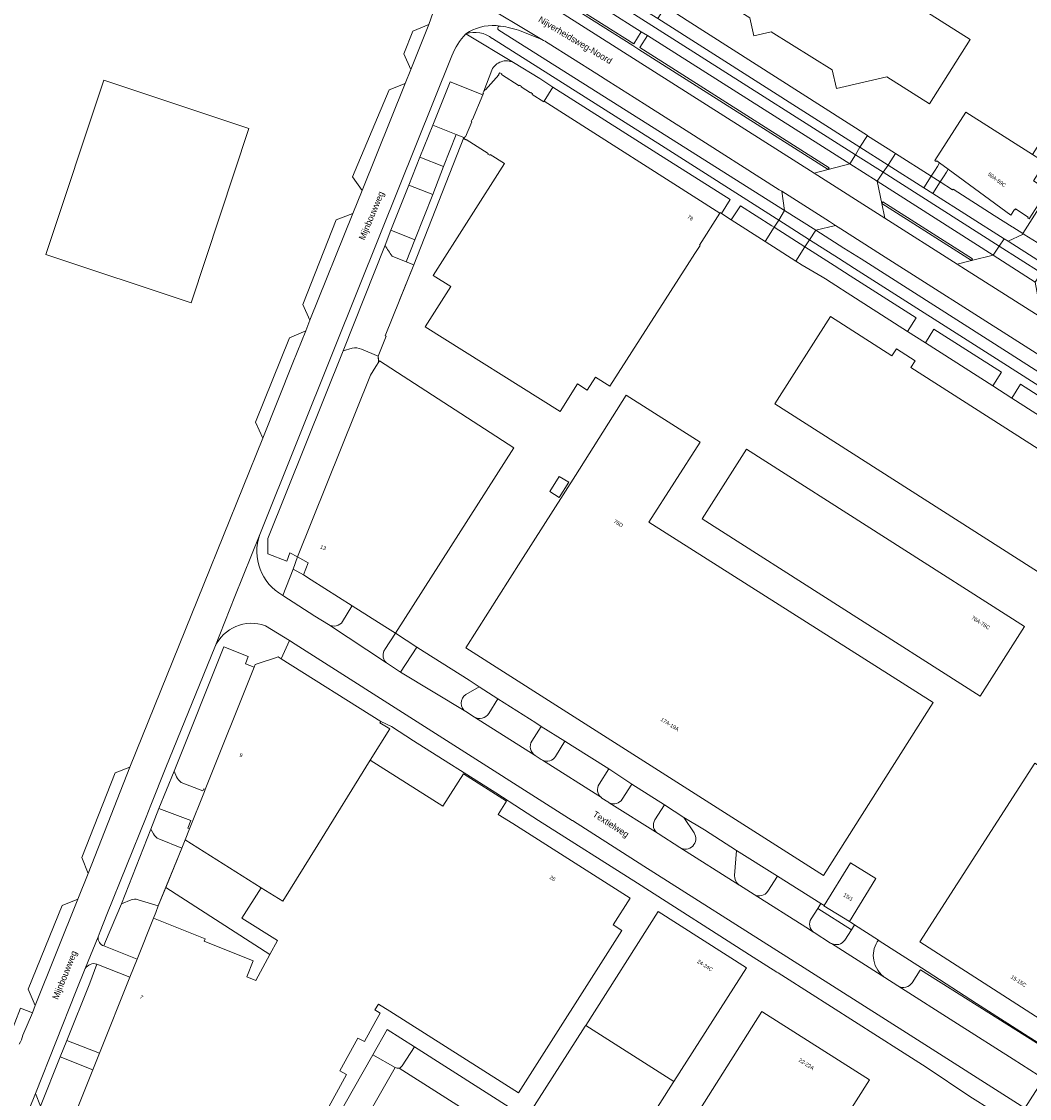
# Model space of a CAD drawing. Header units: metres. Extents: x 151448 to 154749, y 463108 to 465296.
# Tile 339 of 449: x 153542 to 153739, y 464088 to 464299. Entities that reach past the tile are written whole.
import ezdxf
from ezdxf.enums import TextEntityAlignment as Align

# ---------------------------------------------------------------- set-up
doc = ezdxf.new("R2010")
doc.units = ezdxf.units.M
for name, color, linetype, lineweight in [('B-PV-GR-BEPLANTING_CULTUUR_BODEMBEDEKKER-GV', 253, 'Continuous', 9), ('B-PV-IE-TERREINAFSCHEIDING_KUNSTMATIG_HEKWERK-G', 253, 'Continuous', 9), ('B-PV-IE-TERREINAFSCHEIDING_KUNSTMATIG_MUUR-G', 253, 'Continuous', 9), ('B-PV-OG-BEBOUWING-GV', 1, 'Continuous', 9), ('B-PV-OG-BEBOUWING-T18', 2, 'Continuous', 9), ('B-PV-OG-TERREIN_BEGROEID-GV', 253, 'Continuous', 9), ('B-PV-OG-TERREIN_ERF-GV', 253, 'Continuous', 9), ('B-PV-OG-TOPOGRAFIE-T18', 2, 'Continuous', 9), ('B-PV-VH-GESLOTENVERHARDING_ASFALT-GV', 253, 'Continuous', 9), ('B-PV-VH-HALFVERHARDING_GRIND-GV', 253, 'Continuous', 9), ('B-PV-VH-ONVERHARD_BOOMSCHORS-GV', 253, 'Continuous', 9), ('B-PV-VH-OPENVERHARDING_BETONSTRAATSTEEN-GV', 253, 'Continuous', 9), ('B-PV-VH-OPENVERHARDING_STRAATBAKSTEEN-GV', 253, 'Continuous', 9), ('B-PV-VH-OPENVERHARDING_TEGEL-GV', 253, 'Continuous', 9)]:
    doc.layers.add(name, color=color, linetype=linetype, lineweight=lineweight)
doc.styles.add('Drong', font='txt', dxfattribs={"height": 1.8})

msp = doc.modelspace()

# ---------------------------------------------------------------- linework, layer by layer
at = {"layer": 'B-PV-GR-BEPLANTING_CULTUUR_BODEMBEDEKKER-GV', "flags": 128}
for points in [[(153705.987, 464274.505), (153707.469, 464276.759), (153672.148, 464299.31), (153667.885, 464302.032), (153666.426, 464299.68)], [(153678.858, 464261.498), (153680.583, 464264.229), (153666.224, 464273.307), (153645.855, 464286.275), (153644.171, 464283.501), (153678.553, 464261.576), (153678.606, 464261.66)], [(153719.957, 464268.785), (153712.957, 464273.255), (153711.599, 464271.081), (153711.527, 464270.979), (153718.527, 464266.525)], [(153735.996, 464258.789), (153735.825, 464258.896), (153732.323, 464261.098), (153724.262, 464266.249), (153724.12, 464266.127), (153721.727, 464267.655), (153720.299, 464265.398), (153734.252, 464256.519), (153735.022, 464256.029), (153737.835, 464257.388), (153737.946, 464257.563)]]:
    msp.add_lwpolyline(points, close=True, dxfattribs=at)
at = {"layer": 'B-PV-GR-BEPLANTING_CULTUUR_BODEMBEDEKKER-GV'}
for points in [[(153638.163, 464291.053, 0.4259848), (153633.898, 464289.594)], [(153708.713, 464116.975, 0.0964816), (153708.716, 464115.099)], [(153709.413, 464118.717, 0.0965385), (153708.713, 464116.975)], [(153708.716, 464115.099, 0.097621), (153709.49, 464113.196)], [(153709.49, 464113.196, 0.0974215), (153710.92, 464111.721)], [(153713.453, 464110.08, 0.4154015), (153716.257, 464110.713)]]:
    msp.add_lwpolyline(points, format="xyb", dxfattribs=at)
at = {"layer": 'B-PV-GR-BEPLANTING_CULTUUR_BODEMBEDEKKER-GV', "flags": 128}
for points in [[(153645.855, 464286.275), (153643.272, 464287.919), (153638.163, 464291.053)], [(153633.898, 464289.594), (153632.287, 464285.484), (153632.571, 464285.805), (153632.653, 464285.732), (153635.256, 464288.68), (153635.174, 464288.753), (153635.458, 464289.075), (153635.816, 464288.846), (153635.756, 464288.753), (153639.257, 464286.514), (153639.316, 464286.607), (153639.678, 464286.375), (153639.619, 464286.282), (153641.455, 464285.108), (153641.514, 464285.2), (153641.877, 464284.969), (153641.774, 464284.808), (153644.068, 464283.341), (153644.171, 464283.501), (153645.855, 464286.275)], [(153716.257, 464110.713), (153717.812, 464113.182), (153717.849, 464113.242), (153742.373, 464097.792), (153742.485, 464097.967), (153738.997, 464100.188), (153728.864, 464106.639), (153718.069, 464113.592), (153709.789, 464118.925), (153709.619, 464119.035), (153709.413, 464118.717)], [(153710.92, 464111.721), (153713.453, 464110.08)]]:
    msp.add_lwpolyline(points, dxfattribs=at)
at = {"layer": 'B-PV-IE-TERREINAFSCHEIDING_KUNSTMATIG_HEKWERK-G', "flags": 128}
for points in [[(153618.596, 464251.414), (153615.783, 464244.47)], [(153613.208, 464237.414), (153611.61, 464233.545)], [(153611.61, 464233.545), (153611.69, 464232.43)], [(153573.151, 464137.098), (153568.51, 464125.789)], [(153570.03, 464129.363), (153590.416, 464116.249)], [(153568.51, 464125.789), (153568.049, 464124.451)]]:
    msp.add_lwpolyline(points, dxfattribs=at)
at = {"layer": 'B-PV-IE-TERREINAFSCHEIDING_KUNSTMATIG_MUUR-G', "flags": 128}
for points in [[(153610.563, 464096.549), (153613.394, 464101.507), (153618.704, 464098.127)], [(153618.704, 464098.127), (153672.051, 464064.162)], [(153603.245, 464083.73), (153610.563, 464096.549)]]:
    msp.add_lwpolyline(points, dxfattribs=at)
at = {"layer": 'B-PV-OG-BEBOUWING-GV', "flags": 128}
for points in [[(153690.848, 464335.947), (153682.729, 464341.089), (153682.498, 464341.235), (153669.018, 464349.773), (153653.397, 464325.108), (153666.72, 464316.67), (153669.032, 464306.588), (153672.461, 464307.374), (153684.421, 464299.84), (153685.231, 464296.308), (153688.645, 464297.091), (153700.584, 464289.62), (153701.413, 464286.003), (153711.255, 464288.259), (153719.649, 464282.973), (153727.641, 464295.573), (153699.183, 464313.596), (153701.759, 464317.684), (153685.687, 464327.8), (153690.58, 464335.523)], [(153674.595, 464255.275), (153678.553, 464261.576), (153644.171, 464283.501), (153644.068, 464283.341), (153641.774, 464284.808), (153641.877, 464284.969), (153641.514, 464285.2), (153641.455, 464285.108), (153639.619, 464286.282), (153639.678, 464286.375), (153639.316, 464286.607), (153639.257, 464286.514), (153635.756, 464288.753), (153635.816, 464288.846), (153635.458, 464289.075), (153635.174, 464288.753), (153635.256, 464288.68), (153632.653, 464285.732), (153632.571, 464285.805), (153632.287, 464285.484), (153632.124, 464285.086), (153632.226, 464285.044), (153632.093, 464284.72), (153630.109, 464279.88), (153630.007, 464279.922), (153629.843, 464279.521), (153629.945, 464279.479), (153628.715, 464276.477), (153628.613, 464276.519), (153628.532, 464276.321), (153628.451, 464276.123), (153628.813, 464275.891), (153628.872, 464275.984), (153633.183, 464273.224), (153633.124, 464273.132), (153633.482, 464272.902), (153633.588, 464273.066), (153636.398, 464271.267), (153622.421, 464249.334), (153625.832, 464247.16), (153620.807, 464239.275), (153647.254, 464222.66), (153650.648, 464228.063), (153652.58, 464226.849), (153654.177, 464229.391), (153656.988, 464227.625), (153672.176, 464251.312), (153673.684, 464253.663), (153674.682, 464255.22)], [(153723.318, 464270.17), (153735.565, 464261.139), (153736.304, 464262.257), (153736.371, 464262.214), (153736.469, 464262.364), (153738.978, 464260.757), (153738.882, 464260.593), (153739.149, 464260.424), (153740.922, 464263.207), (153742.866, 464266.261), (153742.596, 464266.433), (153742.494, 464266.272), (153739.989, 464267.868), (153742.283, 464271.469), (153739.808, 464273.045), (153726.729, 464281.374), (153720.657, 464271.852), (153720.973, 464271.649), (153721.081, 464271.82), (153721.624, 464271.419)], [(153756.445, 464205.426), (153715.976, 464231.287), (153716.833, 464232.63), (153713.161, 464234.977), (153712.289, 464233.612), (153700.263, 464241.297), (153689.317, 464224.169), (153745.484, 464188.275)], [(153595.79, 464194.193), (153597.874, 464192.978), (153596.956, 464190.656), (153598.475, 464189.693), (153606.513, 464184.595), (153612.934, 464180.524), (153615.001, 464179.213), (153638.214, 464215.569), (153611.861, 464232.617), (153611.729, 464232.406), (153611.147, 464231.474), (153610.112, 464229.818)], [(153664.671, 464200.984), (153674.702, 464216.654), (153660.224, 464225.851), (153650.251, 464210.15), (153639.564, 464193.327), (153628.76, 464176.319), (153644.994, 464165.992), (153698.902, 464131.699), (153720.347, 464165.608)], [(153675.083, 464201.632), (153729.549, 464166.882), (153738.267, 464180.546), (153683.801, 464215.297)], [(153647.074, 464205.828), (153648.942, 464208.788), (153647.095, 464209.953), (153645.227, 464206.993)], [(153577.593, 464148.196), (153574.656, 464140.849), (153573.804, 464138.717), (153588.717, 464129.333), (153592.961, 464126.662), (153599.806, 464137.712), (153610.077, 464154.346), (153613.918, 464160.45), (153611.972, 464161.675), (153612.111, 464161.897), (153592.629, 464174.157), (153591.992, 464174.558), (153591.128, 464174.268), (153588.862, 464173.507), (153587.535, 464173.062), (153587.33, 464172.55), (153577.742, 464148.568)], [(153771.673, 464165.063), (153767.421, 464158.312), (153750.283, 464169.317), (153743.615, 464158.932), (153771.856, 464140.798), (153754.704, 464114.086), (153749.142, 464117.657), (153756.131, 464128.542), (153759.559, 464133.881), (153750.248, 464139.886), (153747.658, 464135.869), (153744.02, 464138.216), (153749.991, 464147.474), (153740.279, 464153.738), (153717.758, 464118.737), (153752.109, 464096.634), (153768.355, 464122.3), (153768.897, 464121.955), (153784.959, 464147.165), (153769.188, 464157.202), (153773.467, 464163.926)], [(153699.002, 464125.832), (153698.953, 464125.752), (153703.947, 464122.688), (153703.951, 464122.695), (153709.131, 464131.137), (153704.137, 464134.201)], [(153652.278, 464102.348), (153669.558, 464091.341), (153683.767, 464113.653), (153666.485, 464124.658)], [(153686.981, 464104.914), (153686.777, 464105.043), (153669.459, 464077.711), (153669.588, 464077.629), (153683.71, 464068.681), (153686.143, 464072.521), (153692.991, 464068.182), (153707.876, 464091.675)], [(153652.278, 464102.348), (153652.156, 464102.157), (153641.212, 464084.972), (153658.494, 464073.967), (153669.438, 464091.152), (153669.558, 464091.341)]]:
    msp.add_lwpolyline(points, close=True, dxfattribs=at)
msp.add_lwpolyline([(153601.135, 464084.935), (153605.389, 464092.693), (153604.091, 464093.404), (153607.634, 464099.867), (153608.932, 464099.155), (153611.158, 464103.215), (153612.009, 464104.767), (153610.983, 464105.393), (153611.69, 464106.508), (153613.892, 464105.111), (153639.125, 464089.102), (153659.332, 464120.953), (153657.643, 464122.024), (153660.981, 464127.285), (153637.973, 464141.881), (153635.108, 464143.699), (153636.758, 464146.3), (153628.315, 464151.657), (153624.297, 464145.324), (153610.077, 464154.346), (153599.806, 464137.712), (153592.961, 464126.662), (153588.717, 464129.333), (153584.911, 464123.368), (153591.882, 464118.96), (153590.416, 464116.249), (153587.658, 464111.152), (153585.908, 464111.854), (153587.155, 464114.962), (153577.49, 464118.838), (153577.69, 464119.336), (153567.615, 464123.377), (153564.377, 464115.302), (153562.964, 464111.775), (153556.986, 464096.865), (153555.684, 464093.617), (153555.56, 464093.307), (153552.55, 464085.803)], dxfattribs=at)
at = {"layer": 'B-PV-OG-TERREIN_BEGROEID-GV', "flags": 128}
for points in [[(153644.084, 464305.46), (153644.298, 464305.798), (153661.698, 464294.753), (153663.173, 464297.119), (153643.376, 464309.679)], [(153699.781, 464270.107), (153704, 464271.218), (153664.367, 464296.362), (153662.897, 464293.993), (153699.995, 464270.445)], [(153586.304, 464278.134), (153557.832, 464287.587), (153546.489, 464253.42), (153574.961, 464243.968)], [(153586.304, 464278.134), (153574.961, 464243.968), (153546.489, 464253.42), (153557.832, 464287.587)], [(153732.099, 464253.326), (153709.381, 464267.805), (153710.276, 464263.447), (153710.491, 464263.784), (153728.078, 464252.596), (153727.863, 464252.259)], [(153687.425, 464255.994), (153689.186, 464258.771), (153688.73, 464259.061), (153688.719, 464259.068), (153682.579, 464262.974), (153680.781, 464260.263)], [(153763.408, 464219.537), (153736.962, 464236.379), (153710.25, 464253.39), (153702.267, 464258.468), (153701.191, 464259.153), (153697.362, 464258.214), (153697.349, 464258.194), (153702.858, 464254.711), (153706.222, 464252.567), (153735.42, 464233.956), (153764.125, 464215.591)], [(153715.346, 464238.372), (153717.027, 464241.053), (153704.076, 464249.288), (153700.948, 464251.289), (153695.243, 464254.918), (153693.448, 464252.124), (153694.662, 464251.344), (153698.594, 464249.096), (153699.28, 464248.656), (153702.366, 464246.68), (153702.579, 464246.543)], [(153718.846, 464236.132), (153732.043, 464227.686), (153733.759, 464230.367), (153720.509, 464238.816)], [(153737.444, 464228.031), (153735.787, 464225.289), (153760.398, 464209.538), (153762.101, 464212.208), (153762.031, 464212.253)], [(153613.218, 464173.404), (153616.016, 464171.591), (153619.215, 464176.496), (153617.106, 464177.839), (153615.001, 464179.213), (153612.924, 464176.027), (153612.832, 464175.873), (153612.754, 464175.712), (153612.69, 464175.545), (153612.641, 464175.373), (153612.607, 464175.198), (153612.588, 464175.02), (153612.585, 464174.841), (153612.597, 464174.662), (153612.625, 464174.486), (153612.667, 464174.312), (153612.725, 464174.143), (153612.797, 464173.979), (153612.883, 464173.822), (153612.983, 464173.673), (153613.094, 464173.533)], [(153550.597, 464099.402), (153556.986, 464096.865), (153562.964, 464111.775), (153556.519, 464114.359), (153555.099, 464110.643)]]:
    msp.add_lwpolyline(points, close=True, dxfattribs=at)
for points in [[(153541.553, 464105.743), (153543.878, 464104.794), (153544.414, 464106.266), (153543.044, 464109.465), (153549.696, 464125.822), (153552.797, 464127.106), (153554.773, 464132.095), (153553.52, 464135.269), (153560.07, 464151.819), (153562.988, 464152.946), (153577.46, 464188.794), (153589.013, 464217.414), (153587.594, 464220.578), (153594.251, 464237.119), (153597.419, 464238.506), (153598.233, 464240.543), (153596.884, 464243.638), (153603.402, 464260.249), (153606.667, 464261.487), (153608.458, 464265.989), (153606.586, 464268.687), (153613.773, 464285.713), (153616.875, 464286.975), (153617.984, 464289.69), (153616.612, 464292.774), (153618.397, 464297.206), (153621.514, 464298.534), (153622.396, 464300.956)], [(153635.289, 464297.429), (153668.202, 464276.62), (153691.26, 464262.043), (153690.697, 464265.828), (153690.209, 464266.138), (153671.944, 464277.757), (153664.452, 464282.523), (153661.761, 464284.234), (153656.824, 464287.375), (153654.47, 464288.824), (153644.92, 464294.863)], [(153642.348, 464296.089), (153639.609, 464297.242)], [(153606.5, 464235.111), (153604.735, 464234.536), (153590.024, 464197.802), (153590.008, 464194.802), (153593.709, 464193.33), (153594.3, 464194.987), (153595.79, 464194.193), (153610.112, 464229.818), (153611.147, 464231.474), (153611.729, 464232.406), (153611.61, 464233.545), (153608.327, 464234.911)], [(153604.653, 464181.531), (153606.464, 464184.514), (153606.513, 464184.595), (153598.475, 464189.693), (153596.956, 464190.656), (153594.99, 464191.765), (153592.915, 464186.624)], [(153592.915, 464186.624), (153599.188, 464182.529), (153601.872, 464180.918)], [(153577.742, 464148.568), (153587.33, 464172.55), (153585.588, 464173.225), (153586.137, 464174.635), (153581.398, 464176.543), (153571.643, 464152.184), (153572.107, 464151.045)], [(153631.393, 464168.676), (153628.764, 464167.178)], [(153633.293, 464163.472), (153635.083, 464166.355), (153631.393, 464168.676)], [(153628.81, 464163.839), (153630.459, 464162.788)], [(153646.375, 464155.053), (153648.209, 464158.034), (153643.562, 464160.947), (153641.72, 464158.072)], [(153642.365, 464155.232), (153643.56, 464154.469)], [(153643.803, 464154.325), (153643.82, 464154.315)], [(153659.42, 464146.671), (153661.29, 464149.648), (153656.827, 464152.629), (153654.946, 464149.655)], [(153573.046, 464149.974), (153577.292, 464148.314), (153577.341, 464148.436), (153577.442, 464148.686), (153577.742, 464148.568)], [(153655.456, 464146.911), (153656.587, 464146.172)], [(153568.656, 464138.883), (153573.151, 464137.098), (153573.804, 464138.717), (153574.656, 464140.849), (153574.335, 464140.978), (153574.939, 464142.477), (153568.668, 464144.872), (153568.644, 464144.881), (153567.095, 464140.824)], [(153673.52, 464140.057), (153671.524, 464143.117), (153667.715, 464145.571), (153665.836, 464142.653)], [(153567.095, 464140.824), (153567.59, 464139.864)], [(153666.457, 464139.922), (153670.709, 464137.19)], [(153689.884, 464131.569), (153681.856, 464136.602), (153681.462, 464131.739)], [(153687.968, 464128.628), (153689.884, 464131.569)], [(153682.425, 464129.797), (153685.31, 464127.991)], [(153561.292, 464126.135), (153558.199, 464118.756), (153557.876, 464117.91), (153564.377, 464115.302), (153567.615, 464123.377), (153568.049, 464124.451), (153568.51, 464125.789), (153564.576, 464126.964)], [(153563.186, 464126.922), (153561.292, 464126.135)], [(153703.045, 464119.076), (153704.352, 464121.1), (153697.752, 464125.252), (153696.469, 464123.253)], [(153696.928, 464120.603), (153697.047, 464120.52), (153700.269, 464118.473)], [(153552.55, 464085.803), (153555.56, 464093.307), (153555.684, 464093.617), (153549.295, 464096.153), (153545.422, 464086.483), (153545.669, 464085.821)]]:
    msp.add_lwpolyline(points, dxfattribs=at)
at = {"layer": 'B-PV-OG-TERREIN_BEGROEID-GV'}
for points in [[(153635.489, 464298.22, 0.8118336), (153635.289, 464297.429)], [(153635.578, 464298.207, 0.0566136), (153635.489, 464298.22)], [(153639.609, 464297.242, 0.0557689), (153635.578, 464298.207)], [(153643.676, 464295.564, 0.0339396), (153642.348, 464296.089)], [(153644.92, 464294.863, 0.0344866), (153643.676, 464295.564)], [(153608.327, 464234.911, 0.1237155), (153606.5, 464235.111)], [(153601.872, 464180.918, 0.4117688), (153604.653, 464181.531)], [(153628.764, 464167.178, 0.5390844), (153628.81, 464163.839)], [(153630.459, 464162.788, 0.4099846), (153633.293, 464163.472)], [(153641.72, 464158.072, 0.4108364), (153642.365, 464155.232)], [(153643.82, 464154.315, 0.3883069), (153646.375, 464155.053)], [(153643.56, 464154.469, 0.0394814), (153643.803, 464154.325)], [(153572.107, 464151.045, 0.1333464), (153573.046, 464149.974)], [(153654.946, 464149.655, 0.4076155), (153655.349, 464146.988)], [(153655.349, 464146.988, 0.0229037), (153655.456, 464146.911)], [(153656.907, 464145.971, 0.3868142), (153659.42, 464146.671)], [(153656.587, 464146.172, 0.0476888), (153656.907, 464145.971)], [(153665.836, 464142.653, 0.4089291), (153666.457, 464139.922)], [(153670.709, 464137.19, 0.8034502), (153673.52, 464140.057)], [(153567.59, 464139.864, 0.1714791), (153568.656, 464138.883)], [(153681.462, 464131.739, 0.2592381), (153682.274, 464129.902)], [(153682.274, 464129.902, 0.0227048), (153682.425, 464129.797)], [(153685.31, 464127.991, 0.3984375), (153687.968, 464128.628)], [(153564.576, 464126.964, 0.1841784), (153563.186, 464126.922)], [(153696.469, 464123.253, 0.399659), (153696.928, 464120.603)], [(153700.465, 464118.364, 0.3814397), (153703.045, 464119.076)], [(153700.269, 464118.473, 0.0238187), (153700.465, 464118.364)]]:
    msp.add_lwpolyline(points, format="xyb", dxfattribs=at)
at = {"layer": 'B-PV-OG-TERREIN_ERF-GV', "flags": 128}
for points in [[(153699.183, 464313.596), (153727.641, 464295.573), (153719.649, 464282.973), (153711.255, 464288.259), (153701.413, 464286.003), (153700.584, 464289.62), (153688.645, 464297.091), (153685.231, 464296.308), (153684.421, 464299.84)], [(153672.148, 464299.31), (153707.469, 464276.759), (153707.52, 464276.726), (153712.762, 464273.379), (153712.957, 464273.255), (153719.957, 464268.785), (153720.59, 464269.785), (153721.183, 464270.722), (153721.624, 464271.419), (153721.081, 464271.82), (153720.973, 464271.649), (153720.657, 464271.852), (153726.729, 464281.374), (153739.808, 464273.045), (153752.001, 464292.129), (153752.215, 464292.463), (153744.201, 464301.837)], [(153760.398, 464209.538), (153735.787, 464225.289), (153732.043, 464227.686), (153718.846, 464236.132), (153715.346, 464238.372), (153702.579, 464246.543), (153702.366, 464246.68), (153699.28, 464248.656), (153698.594, 464249.096), (153694.662, 464251.344), (153693.448, 464252.124), (153687.425, 464255.994), (153680.781, 464260.263), (153678.858, 464261.498), (153678.606, 464261.66), (153678.553, 464261.576), (153674.595, 464255.275), (153674.682, 464255.22), (153673.684, 464253.663), (153672.176, 464251.312), (153656.988, 464227.625), (153654.177, 464229.391), (153652.58, 464226.849), (153650.648, 464228.063), (153647.254, 464222.66), (153620.807, 464239.275), (153625.832, 464247.16), (153622.421, 464249.334), (153636.398, 464271.267), (153633.588, 464273.066), (153633.482, 464272.902), (153633.124, 464273.132), (153633.183, 464273.224), (153628.872, 464275.984), (153628.813, 464275.891), (153628.451, 464276.123), (153628.532, 464276.321), (153628.392, 464276.376), (153618.596, 464251.414), (153613.008, 464237.505), (153613.208, 464237.414), (153611.61, 464233.545), (153611.729, 464232.406), (153611.861, 464232.617), (153638.214, 464215.569), (153615.001, 464179.213), (153617.106, 464177.839), (153619.215, 464176.496), (153620.637, 464175.591), (153629.423, 464169.997), (153631.393, 464168.676), (153635.083, 464166.355), (153642.514, 464161.662), (153643.562, 464160.947), (153648.209, 464158.034)], [(153736.299, 464082.924), (153727.562, 464088.427), (153719.016, 464094.148), (153713.932, 464097.385), (153691.413, 464111.74), (153689.991, 464112.637), (153689.753, 464112.787), (153685.071, 464115.742), (153662.42, 464130.249), (153643.025, 464142.508), (153639.699, 464144.655), (153634.661, 464147.909), (153630.233, 464150.722), (153622.995, 464155.32), (153618.555, 464158.141), (153614.205, 464160.902), (153612.111, 464161.897), (153611.972, 464161.675), (153613.918, 464160.45), (153610.077, 464154.346), (153624.297, 464145.324), (153628.315, 464151.657), (153636.758, 464146.3), (153635.108, 464143.699), (153637.973, 464141.881), (153660.981, 464127.285), (153657.643, 464122.024), (153659.332, 464120.953), (153639.125, 464089.102), (153613.892, 464105.111), (153611.69, 464106.508), (153610.983, 464105.393), (153612.009, 464104.767), (153611.158, 464103.215), (153608.932, 464099.155), (153607.634, 464099.867), (153604.091, 464093.404), (153605.389, 464092.693), (153601.135, 464084.935)], [(153648.209, 464158.034), (153649.608, 464157.157), (153656.827, 464152.629), (153661.29, 464149.648), (153667.715, 464145.571), (153671.524, 464143.117), (153675.565, 464140.673), (153681.856, 464136.602), (153689.884, 464131.569), (153698.378, 464126.224), (153699.002, 464125.832), (153704.137, 464134.201), (153709.131, 464131.137), (153703.951, 464122.695), (153704.186, 464122.547), (153704.897, 464122.088), (153704.914, 464122.077), (153709.619, 464119.035), (153709.789, 464118.925), (153718.069, 464113.592), (153728.864, 464106.639), (153738.997, 464100.188), (153742.485, 464097.967)], [(153752.109, 464096.634), (153717.758, 464118.737), (153740.279, 464153.738)], [(153603.245, 464083.73), (153610.563, 464096.549), (153613.394, 464101.507), (153618.704, 464098.127), (153672.051, 464064.162)]]:
    msp.add_lwpolyline(points, dxfattribs=at)
for points in [[(153719.957, 464268.785), (153721.727, 464267.655), (153722.361, 464268.657), (153722.957, 464269.599), (153723.318, 464270.17), (153721.624, 464271.419), (153721.183, 464270.722), (153720.59, 464269.785)], [(153722.361, 464268.657), (153721.727, 464267.655), (153724.12, 464266.127), (153724.262, 464266.249), (153732.323, 464261.098), (153735.825, 464258.896), (153735.996, 464258.789), (153737.946, 464257.563), (153743.312, 464265.977), (153742.866, 464266.261), (153740.922, 464263.207), (153739.149, 464260.424), (153738.882, 464260.593), (153738.978, 464260.757), (153736.469, 464262.364), (153736.371, 464262.214), (153736.304, 464262.257), (153735.565, 464261.139), (153723.318, 464270.17), (153722.957, 464269.599)], [(153756.445, 464205.426), (153745.484, 464188.275), (153689.317, 464224.169), (153700.263, 464241.297), (153712.289, 464233.612), (153713.161, 464234.977), (153716.833, 464232.63), (153715.976, 464231.287)], [(153650.251, 464210.15), (153660.224, 464225.851), (153674.702, 464216.654), (153664.671, 464200.984), (153720.347, 464165.608), (153698.902, 464131.699), (153644.994, 464165.992), (153628.76, 464176.319), (153639.564, 464193.327)], [(153675.083, 464201.632), (153683.801, 464215.297), (153738.267, 464180.546), (153729.549, 464166.882)], [(153647.074, 464205.828), (153645.227, 464206.993), (153647.095, 464209.953), (153648.942, 464208.788)], [(153596.956, 464190.656), (153597.874, 464192.978), (153595.79, 464194.193), (153594.99, 464191.765)], [(153569.984, 464129.382), (153590.416, 464116.249), (153591.882, 464118.96), (153584.911, 464123.368), (153588.717, 464129.333), (153573.804, 464138.717), (153573.151, 464137.098)], [(153590.416, 464116.249), (153569.984, 464129.382), (153568.51, 464125.789), (153568.049, 464124.451), (153567.615, 464123.377), (153577.69, 464119.336), (153577.49, 464118.838), (153587.155, 464114.962), (153585.908, 464111.854), (153587.658, 464111.152)], [(153666.485, 464124.658), (153683.767, 464113.653), (153669.558, 464091.341), (153669.438, 464091.152), (153658.494, 464073.967), (153641.212, 464084.972), (153652.156, 464102.157), (153652.278, 464102.348)], [(153669.588, 464077.629), (153669.459, 464077.711), (153686.777, 464105.043), (153686.981, 464104.914), (153707.876, 464091.675), (153692.991, 464068.182), (153686.143, 464072.521), (153683.71, 464068.681)]]:
    msp.add_lwpolyline(points, close=True, dxfattribs=at)
at = {"layer": 'B-PV-VH-GESLOTENVERHARDING_ASFALT-GV', "flags": 128}
for points in [[(153643.676, 464295.564), (153630.784, 464303.391), (153618.33, 464311.212), (153619.208, 464310.556)], [(153763.408, 464219.537), (153773.046, 464213.399), (153775.714, 464211.7), (153784.817, 464205.903), (153788.277, 464211.278), (153788.25, 464211.293), (153785.803, 464212.853), (153744.088, 464239.442), (153740.41, 464241.786), (153726.708, 464250.52), (153725.075, 464251.559), (153710.859, 464260.594), (153697.033, 464269.383), (153644.677, 464302.663), (153644.343, 464302.876), (153634.389, 464309.143), (153630.784, 464303.391), (153643.676, 464295.564)], [(153622.768, 464305.782), (153622.862, 464304.799), (153622.869, 464303.811), (153622.791, 464302.826), (153622.628, 464301.852), (153622.396, 464300.956), (153621.514, 464298.534), (153617.984, 464289.69), (153616.875, 464286.975), (153608.458, 464265.989), (153606.667, 464261.487)], [(153628.822, 464296.713), (153629.484, 464297.122), (153630.177, 464297.475), (153630.897, 464297.769), (153631.638, 464298.002), (153632.397, 464298.174), (153633.167, 464298.282), (153633.944, 464298.325), (153634.721, 464298.305), (153635.489, 464298.22)], [(153639.609, 464297.242), (153642.348, 464296.089)], [(153644.92, 464294.863), (153654.47, 464288.824), (153656.824, 464287.375), (153661.761, 464284.234), (153664.452, 464282.523), (153671.944, 464277.757), (153690.209, 464266.138), (153690.697, 464265.828), (153700.015, 464259.901), (153701.191, 464259.153), (153702.267, 464258.468), (153710.25, 464253.39), (153736.962, 464236.379), (153763.408, 464219.537)], [(153520.895, 464034.247), (153526.543, 464048.274), (153534.285, 464067.75), (153535.771, 464067.159), (153537.583, 464071.89), (153544.484, 464089.001), (153552.436, 464109.089), (153554.211, 464113.472), (153556.733, 464119.698), (153557.154, 464120.736), (153558.45, 464124.093), (153566.151, 464143.136), (153567.098, 464145.488), (153570.01, 464152.922), (153579.615, 464176.506), (153583.548, 464186.377), (153588.405, 464198.565), (153602.937, 464234.736), (153612.094, 464257.589), (153626.043, 464292.381)], [(153743.312, 464265.977), (153737.946, 464257.563), (153738.213, 464257.395), (153743.279, 464254.21)], [(153606.667, 464261.487), (153598.233, 464240.543), (153597.419, 464238.506), (153594.882, 464232.227), (153589.013, 464217.414), (153577.46, 464188.794), (153562.988, 464152.946), (153557.42, 464138.774), (153554.773, 464132.095), (153552.797, 464127.106), (153544.414, 464106.266), (153543.878, 464104.794), (153542.018, 464100.419)], [(153588.405, 464198.565), (153583.548, 464186.377), (153579.615, 464176.506)], [(153643.56, 464154.469), (153642.365, 464155.232), (153630.459, 464162.788), (153628.81, 464163.839), (153616.016, 464171.591), (153613.218, 464173.404), (153601.872, 464180.918), (153599.188, 464182.529), (153592.915, 464186.624)], [(153589.521, 464180.686), (153594.243, 464177.802), (153595.382, 464177.076), (153649.656, 464142.495), (153649.664, 464142.49), (153649.659, 464142.5), (153649.667, 464142.495), (153663.697, 464133.577), (153691.678, 464115.791), (153715.866, 464100.417), (153738.342, 464086.13), (153742.031, 464091.921), (153740.946, 464092.611), (153736.06, 464095.716), (153725.125, 464102.664), (153713.453, 464110.08), (153710.92, 464111.721), (153700.465, 464118.364)], [(153655.349, 464146.988), (153643.82, 464154.315), (153643.803, 464154.325)], [(153656.587, 464146.172), (153655.456, 464146.911)], [(153666.457, 464139.922), (153656.907, 464145.971)], [(153682.274, 464129.902), (153670.709, 464137.19), (153666.457, 464139.922)], [(153700.269, 464118.473), (153697.047, 464120.52), (153696.928, 464120.603), (153695.39, 464121.574), (153685.31, 464127.991), (153682.425, 464129.797)], [(153556.733, 464119.698), (153554.211, 464113.472)], [(153562.964, 464111.775), (153564.377, 464115.302), (153557.876, 464117.91)], [(153556.519, 464114.359), (153562.964, 464111.775)]]:
    msp.add_lwpolyline(points, dxfattribs=at)
at = {"layer": 'B-PV-VH-GESLOTENVERHARDING_ASFALT-GV'}
for points in [[(153626.043, 464292.381, -0.1031066), (153628.822, 464296.713)], [(153635.489, 464298.22, -0.0566136), (153635.578, 464298.207)], [(153635.578, 464298.207, -0.0557689), (153639.609, 464297.242)], [(153642.348, 464296.089, -0.0339396), (153643.676, 464295.564)], [(153643.676, 464295.564, -0.0344866), (153644.92, 464294.863)], [(153592.915, 464186.624, -0.365136), (153588.405, 464198.565)], [(153579.615, 464176.506, -0.3908795), (153589.521, 464180.686)], [(153643.803, 464154.325, -0.0394814), (153643.56, 464154.469)], [(153655.456, 464146.911, -0.0229037), (153655.349, 464146.988)], [(153656.907, 464145.971, -0.0476888), (153656.587, 464146.172)], [(153682.425, 464129.797, -0.0227048), (153682.274, 464129.902)], [(153557.876, 464117.91, -0.3428748), (153556.733, 464119.698)], [(153700.465, 464118.364, -0.0238187), (153700.269, 464118.473)], [(153554.211, 464113.472, -0.3383664), (153556.519, 464114.359)], [(153542.018, 464100.419, -0.0469844), (153541.306, 464098.669)]]:
    msp.add_lwpolyline(points, format="xyb", dxfattribs=at)
at = {"layer": 'B-PV-VH-HALFVERHARDING_GRIND-GV', "flags": 128}
for points in [[(153624.44, 464270.669), (153626.908, 464276.961), (153622.328, 464278.764), (153619.788, 464272.495)], [(153614.118, 464258.194), (153618.82, 464256.349), (153622.303, 464265.224), (153617.635, 464267.056)]]:
    msp.add_lwpolyline(points, close=True, dxfattribs=at)
at = {"layer": 'B-PV-VH-ONVERHARD_BOOMSCHORS-GV', "flags": 128}
for points in [[(153632.093, 464284.72), (153625.737, 464287.299), (153622.328, 464278.764), (153626.908, 464276.961), (153628.392, 464276.376), (153628.532, 464276.321), (153628.613, 464276.519), (153628.715, 464276.477), (153629.945, 464279.479), (153629.843, 464279.521), (153630.007, 464279.922), (153630.109, 464279.88)], [(153619.788, 464272.495), (153617.635, 464267.056), (153622.303, 464265.224), (153624.44, 464270.669)]]:
    msp.add_lwpolyline(points, close=True, dxfattribs=at)
for points in [[(153617.12, 464252.017), (153618.82, 464256.349), (153614.118, 464258.194), (153612.993, 464255.241)], [(153614.359, 464253.144), (153617.12, 464252.017)]]:
    msp.add_lwpolyline(points, dxfattribs=at)
at = {"layer": 'B-PV-VH-ONVERHARD_BOOMSCHORS-GV'}
msp.add_lwpolyline([(153612.993, 464255.241, 0.0429999), (153614.359, 464253.144)], format="xyb", dxfattribs=at)
at = {"layer": 'B-PV-VH-OPENVERHARDING_BETONSTRAATSTEEN-GV', "flags": 128}
for points in [[(153705.121, 464273.008), (153644.651, 464311.488), (153643.376, 464309.679), (153663.173, 464297.119), (153664.367, 464296.362), (153704, 464271.218)], [(153617.984, 464289.69), (153621.514, 464298.534), (153618.397, 464297.206), (153616.612, 464292.774)], [(153608.458, 464265.989), (153616.875, 464286.975), (153613.773, 464285.713), (153606.586, 464268.687)], [(153704, 464271.218), (153709.381, 464267.805), (153710.53, 464269.566), (153705.121, 464273.008)], [(153710.53, 464269.566), (153711.527, 464270.979), (153705.987, 464274.505), (153705.121, 464273.008)], [(153709.381, 464267.805), (153732.099, 464253.326), (153733.298, 464255.077), (153710.53, 464269.566)], [(153598.233, 464240.543), (153606.667, 464261.487), (153603.402, 464260.249), (153596.884, 464243.638)], [(153696.156, 464256.337), (153697.349, 464258.194), (153691.26, 464262.043), (153690.09, 464260.196)], [(153693.448, 464252.124), (153695.243, 464254.918), (153689.186, 464258.771), (153687.425, 464255.994)], [(153690.09, 464260.196), (153689.186, 464258.771), (153695.243, 464254.918), (153696.156, 464256.337)], [(153734.252, 464256.519), (153733.298, 464255.077), (153741.544, 464249.83), (153742.498, 464251.271), (153735.022, 464256.029)], [(153732.099, 464253.326), (153740.361, 464248.042), (153741.544, 464249.83), (153733.298, 464255.077)], [(153589.013, 464217.414), (153594.882, 464232.227), (153597.419, 464238.506), (153594.251, 464237.119), (153587.594, 464220.578)], [(153562.988, 464152.946), (153560.07, 464151.819), (153553.52, 464135.269), (153554.773, 464132.095), (153557.42, 464138.774)], [(153544.414, 464106.266), (153552.797, 464127.106), (153549.696, 464125.822), (153543.044, 464109.465)], [(153704.914, 464122.077), (153704.897, 464122.088), (153704.186, 464122.547), (153703.951, 464122.695), (153703.947, 464122.688), (153698.953, 464125.752), (153699.002, 464125.832), (153698.378, 464126.224), (153697.752, 464125.252), (153704.352, 464121.1)], [(153556.986, 464096.865), (153550.597, 464099.402), (153549.295, 464096.153), (153555.684, 464093.617)], [(153614.937, 464094.096), (153610.563, 464096.549), (153603.245, 464083.73), (153593.185, 464066.108), (153597.542, 464063.701)]]:
    msp.add_lwpolyline(points, close=True, dxfattribs=at)
for points in [[(153612.993, 464255.241), (153604.735, 464234.536)], [(153608.327, 464234.911), (153611.61, 464233.545), (153613.208, 464237.414), (153613.008, 464237.505), (153618.596, 464251.414), (153617.12, 464252.017), (153614.359, 464253.144)], [(153604.735, 464234.536), (153606.5, 464235.111)], [(153615.001, 464179.213), (153612.934, 464180.524), (153606.513, 464184.595), (153606.464, 464184.514), (153604.653, 464181.531)], [(153601.872, 464180.918), (153613.218, 464173.404), (153613.094, 464173.533), (153612.983, 464173.673), (153612.883, 464173.822), (153612.797, 464173.979), (153612.725, 464174.143), (153612.667, 464174.312), (153612.625, 464174.486), (153612.597, 464174.662), (153612.585, 464174.841), (153612.588, 464175.02), (153612.607, 464175.198), (153612.641, 464175.373), (153612.69, 464175.545), (153612.754, 464175.712), (153612.832, 464175.873), (153612.924, 464176.027), (153615.001, 464179.213)], [(153738.342, 464086.13), (153715.866, 464100.417), (153691.678, 464115.791), (153663.697, 464133.577), (153649.667, 464142.495), (153649.659, 464142.5), (153649.664, 464142.49), (153649.656, 464142.495), (153595.382, 464177.076), (153594.243, 464177.802), (153592.629, 464174.157), (153612.111, 464161.897), (153614.205, 464160.902), (153618.555, 464158.141), (153622.995, 464155.32), (153630.233, 464150.722), (153634.661, 464147.909), (153639.699, 464144.655), (153643.025, 464142.508), (153662.42, 464130.249), (153685.071, 464115.742), (153689.753, 464112.787), (153689.991, 464112.637), (153691.413, 464111.74), (153713.932, 464097.385), (153719.016, 464094.148), (153727.562, 464088.427), (153736.299, 464082.924)], [(153619.215, 464176.496), (153616.016, 464171.591), (153628.81, 464163.839)], [(153628.764, 464167.178), (153631.393, 464168.676), (153629.423, 464169.997), (153620.637, 464175.591), (153619.215, 464176.496)], [(153641.72, 464158.072), (153643.562, 464160.947), (153642.514, 464161.662), (153635.083, 464166.355), (153633.293, 464163.472)], [(153630.459, 464162.788), (153642.365, 464155.232)], [(153656.827, 464152.629), (153649.608, 464157.157), (153648.209, 464158.034), (153646.375, 464155.053)], [(153643.82, 464154.315), (153655.349, 464146.988)], [(153654.946, 464149.655), (153656.827, 464152.629)], [(153572.107, 464151.045), (153571.643, 464152.184), (153568.668, 464144.872), (153574.939, 464142.477), (153574.335, 464140.978), (153574.656, 464140.849), (153577.593, 464148.196), (153577.742, 464148.568), (153577.442, 464148.686), (153577.341, 464148.436), (153577.292, 464148.314), (153573.046, 464149.974)], [(153665.836, 464142.653), (153667.715, 464145.571), (153661.29, 464149.648), (153659.42, 464146.671)], [(153656.907, 464145.971), (153666.457, 464139.922)], [(153671.524, 464143.117), (153673.52, 464140.057)], [(153681.462, 464131.739), (153681.856, 464136.602), (153675.565, 464140.673), (153671.524, 464143.117)], [(153567.59, 464139.864), (153567.095, 464140.824), (153561.292, 464126.135), (153563.186, 464126.922)], [(153568.51, 464125.789), (153569.984, 464129.382), (153573.151, 464137.098), (153568.656, 464138.883)], [(153670.709, 464137.19), (153682.274, 464129.902)], [(153689.884, 464131.569), (153687.968, 464128.628)], [(153696.469, 464123.253), (153697.752, 464125.252), (153698.378, 464126.224), (153689.884, 464131.569)], [(153685.31, 464127.991), (153695.39, 464121.574), (153696.928, 464120.603)], [(153564.576, 464126.964), (153568.51, 464125.789)], [(153709.413, 464118.717), (153709.619, 464119.035), (153704.914, 464122.077), (153704.352, 464121.1), (153703.045, 464119.076)], [(153700.465, 464118.364), (153710.92, 464111.721)], [(153717.812, 464113.182), (153716.257, 464110.713)], [(153740.825, 464095.512), (153742.373, 464097.792), (153717.849, 464113.242), (153717.812, 464113.182)], [(153713.453, 464110.08), (153725.125, 464102.664), (153736.06, 464095.716), (153740.946, 464092.611)], [(153672.051, 464064.162), (153618.704, 464098.127), (153616.306, 464094.399)], [(153614.937, 464094.096), (153597.542, 464063.701), (153596.981, 464062.77)], [(153615.746, 464093.985), (153669.657, 464059.644), (153669.724, 464059.675)], [(153545.669, 464085.821), (153545.422, 464086.483), (153544.484, 464089.001), (153537.583, 464071.89), (153539.477, 464072.05), (153540.797, 464072.161)]]:
    msp.add_lwpolyline(points, dxfattribs=at)
at = {"layer": 'B-PV-VH-OPENVERHARDING_BETONSTRAATSTEEN-GV'}
for points in [[(153614.359, 464253.144, -0.0429999), (153612.993, 464255.241)], [(153606.5, 464235.111, -0.1237155), (153608.327, 464234.911)], [(153604.653, 464181.531, -0.4117688), (153601.872, 464180.918)], [(153628.81, 464163.839, -0.5390844), (153628.764, 464167.178)], [(153633.293, 464163.472, -0.4099846), (153630.459, 464162.788)], [(153642.365, 464155.232, -0.4108364), (153641.72, 464158.072)], [(153646.375, 464155.053, -0.3883069), (153643.82, 464154.315)], [(153573.046, 464149.974, -0.1333464), (153572.107, 464151.045)], [(153655.349, 464146.988, -0.4076155), (153654.946, 464149.655)], [(153659.42, 464146.671, -0.3868142), (153656.907, 464145.971)], [(153666.457, 464139.922, -0.4089291), (153665.836, 464142.653)], [(153673.52, 464140.057, -0.8034502), (153670.709, 464137.19)], [(153568.656, 464138.883, -0.1714791), (153567.59, 464139.864)], [(153682.274, 464129.902, -0.2592381), (153681.462, 464131.739)], [(153687.968, 464128.628, -0.3984375), (153685.31, 464127.991)], [(153563.186, 464126.922, -0.1841784), (153564.576, 464126.964)], [(153696.928, 464120.603, -0.399659), (153696.469, 464123.253)], [(153703.045, 464119.076, -0.3814397), (153700.465, 464118.364)], [(153708.716, 464115.099, -0.0964816), (153708.713, 464116.975)], [(153708.713, 464116.975, -0.0965385), (153709.413, 464118.717)], [(153709.49, 464113.196, -0.097621), (153708.716, 464115.099)], [(153710.92, 464111.721, -0.0974215), (153709.49, 464113.196)], [(153716.257, 464110.713, -0.4154015), (153713.453, 464110.08)], [(153615.746, 464093.985, -0.2112952), (153614.937, 464094.096)], [(153616.306, 464094.399, -0.1786324), (153615.746, 464093.985)]]:
    msp.add_lwpolyline(points, format="xyb", dxfattribs=at)
at = {"layer": 'B-PV-VH-OPENVERHARDING_STRAATBAKSTEEN-GV', "flags": 128}
for points in [[(153644.677, 464302.663), (153697.033, 464269.383), (153699.781, 464270.107), (153662.686, 464293.653), (153661.486, 464294.414), (153644.084, 464305.46)], [(153707.469, 464276.759), (153705.987, 464274.505), (153711.527, 464270.979), (153711.599, 464271.081), (153712.957, 464273.255), (153712.762, 464273.379), (153707.52, 464276.726)], [(153710.276, 464263.447), (153709.381, 464267.805), (153704, 464271.218), (153699.781, 464270.107), (153697.033, 464269.383), (153710.859, 464260.594)], [(153697.349, 464258.194), (153697.362, 464258.214), (153701.191, 464259.153), (153700.015, 464259.901), (153690.697, 464265.828), (153691.26, 464262.043)], [(153710.276, 464263.447), (153710.859, 464260.594), (153725.075, 464251.559), (153727.863, 464252.259)], [(153743.279, 464254.21), (153738.213, 464257.395), (153737.946, 464257.563), (153737.835, 464257.388), (153735.022, 464256.029), (153742.498, 464251.271), (153744.101, 464253.693)], [(153740.361, 464248.042), (153732.099, 464253.326), (153727.863, 464252.259), (153725.075, 464251.559), (153726.708, 464250.52), (153740.41, 464241.786), (153744.088, 464239.442), (153744.513, 464240.108), (153741.438, 464242.067), (153741.127, 464243.789)]]:
    msp.add_lwpolyline(points, close=True, dxfattribs=at)
at = {"layer": 'B-PV-VH-OPENVERHARDING_TEGEL-GV', "flags": 128}
for points in [[(153644.651, 464311.488), (153705.121, 464273.008), (153705.987, 464274.505), (153666.426, 464299.68), (153665.241, 464300.434), (153645.639, 464312.908)], [(153662.686, 464293.653), (153699.781, 464270.107), (153699.995, 464270.445), (153662.897, 464293.993), (153664.367, 464296.362), (153663.173, 464297.119), (153661.698, 464294.753), (153644.298, 464305.798), (153644.084, 464305.46), (153661.486, 464294.414)], [(153618.82, 464256.349), (153617.12, 464252.017), (153618.596, 464251.414), (153628.392, 464276.376), (153626.908, 464276.961), (153624.44, 464270.669), (153622.303, 464265.224)], [(153711.527, 464270.979), (153710.53, 464269.566), (153733.298, 464255.077), (153734.252, 464256.519), (153720.299, 464265.398), (153718.527, 464266.525)], [(153719.957, 464268.785), (153718.527, 464266.525), (153720.299, 464265.398), (153721.727, 464267.655)], [(153710.276, 464263.447), (153727.863, 464252.259), (153728.078, 464252.596), (153710.491, 464263.784)], [(153735.42, 464233.956), (153706.222, 464252.567), (153702.858, 464254.711), (153697.349, 464258.194), (153696.156, 464256.337), (153701.799, 464252.746), (153704.969, 464250.728), (153734.234, 464232.095), (153762.953, 464213.712), (153764.125, 464215.591)], [(153715.346, 464238.372), (153718.846, 464236.132), (153720.509, 464238.816), (153733.759, 464230.367), (153732.043, 464227.686), (153735.787, 464225.289), (153737.444, 464228.031), (153762.031, 464212.253), (153762.953, 464213.712), (153734.234, 464232.095), (153704.969, 464250.728), (153701.799, 464252.746), (153696.156, 464256.337), (153695.243, 464254.918), (153700.948, 464251.289), (153704.076, 464249.288), (153717.027, 464241.053)]]:
    msp.add_lwpolyline(points, close=True, dxfattribs=at)
for points in [[(153635.489, 464298.22), (153634.721, 464298.305), (153633.944, 464298.325), (153633.167, 464298.282), (153632.397, 464298.174), (153631.638, 464298.002), (153630.897, 464297.769), (153630.177, 464297.475), (153629.484, 464297.122), (153628.822, 464296.713)], [(153628.822, 464296.713), (153638.163, 464291.053), (153643.272, 464287.919), (153645.855, 464286.275), (153666.224, 464273.307), (153680.583, 464264.229), (153678.858, 464261.498), (153680.781, 464260.263), (153682.579, 464262.974), (153688.719, 464259.068), (153688.73, 464259.061), (153689.186, 464258.771), (153690.09, 464260.196), (153689.625, 464260.492), (153667.119, 464274.797), (153633.99, 464295.777), (153633.98, 464295.785), (153633.973, 464295.789)], [(153638.163, 464291.053), (153628.822, 464296.713)], [(153633.973, 464295.789), (153633.98, 464295.785), (153633.99, 464295.777), (153667.119, 464274.797), (153689.625, 464260.492), (153690.09, 464260.196), (153691.26, 464262.043), (153668.202, 464276.62), (153635.289, 464297.429)], [(153626.043, 464292.381), (153612.094, 464257.589), (153602.937, 464234.736), (153588.405, 464198.565)], [(153592.915, 464186.624), (153594.99, 464191.765), (153595.79, 464194.193), (153594.3, 464194.987), (153593.709, 464193.33), (153590.008, 464194.802), (153590.024, 464197.802), (153604.735, 464234.536), (153612.993, 464255.241), (153614.118, 464258.194), (153617.635, 464267.056), (153619.788, 464272.495), (153622.328, 464278.764), (153625.737, 464287.299), (153632.093, 464284.72), (153632.226, 464285.044), (153632.124, 464285.086), (153632.287, 464285.484), (153633.898, 464289.594)], [(153561.292, 464126.135), (153567.095, 464140.824), (153568.644, 464144.881), (153568.668, 464144.872), (153571.643, 464152.184), (153581.398, 464176.543), (153586.137, 464174.635), (153585.588, 464173.225), (153587.33, 464172.55), (153587.535, 464173.062), (153588.862, 464173.507), (153591.128, 464174.268), (153591.992, 464174.558), (153592.629, 464174.157), (153594.243, 464177.802), (153589.521, 464180.686)], [(153579.615, 464176.506), (153570.01, 464152.922), (153567.098, 464145.488), (153566.151, 464143.136), (153558.45, 464124.093), (153557.154, 464120.736), (153556.733, 464119.698)], [(153557.876, 464117.91), (153558.199, 464118.756), (153561.292, 464126.135)], [(153554.211, 464113.472), (153552.436, 464109.089), (153544.484, 464089.001), (153545.422, 464086.483), (153549.295, 464096.153)], [(153549.295, 464096.153), (153550.597, 464099.402), (153555.099, 464110.643), (153556.519, 464114.359)], [(153543.878, 464104.794), (153541.553, 464105.743), (153539.298, 464099.955), (153538.767, 464099.078), (153538.268, 464098.329), (153537.863, 464097.908), (153537.511, 464097.58)], [(153542.018, 464100.419), (153543.878, 464104.794)], [(153616.306, 464094.399), (153618.704, 464098.127), (153613.394, 464101.507), (153610.563, 464096.549), (153614.937, 464094.096)]]:
    msp.add_lwpolyline(points, dxfattribs=at)
at = {"layer": 'B-PV-VH-OPENVERHARDING_TEGEL-GV'}
for points in [[(153628.822, 464296.713, 0.1031066), (153626.043, 464292.381)], [(153633.973, 464295.789, 0.2519953), (153628.822, 464296.713)], [(153628.822, 464296.713, -0.2519953), (153633.973, 464295.789)], [(153635.289, 464297.429, -0.8118336), (153635.489, 464298.22)], [(153633.898, 464289.594, -0.4259848), (153638.163, 464291.053)], [(153588.405, 464198.565, 0.365136), (153592.915, 464186.624)], [(153589.521, 464180.686, 0.3908795), (153579.615, 464176.506)], [(153556.733, 464119.698, 0.3428748), (153557.876, 464117.91)], [(153556.519, 464114.359, 0.3383664), (153554.211, 464113.472)], [(153541.306, 464098.669, 0.0469844), (153542.018, 464100.419)], [(153614.937, 464094.096, 0.2112952), (153615.746, 464093.985)], [(153615.746, 464093.985, 0.1786324), (153616.306, 464094.399)]]:
    msp.add_lwpolyline(points, format="xyb", dxfattribs=at)

# ---------------------------------------------------------------- texts
at = {"layer": 'B-PV-OG-BEBOUWING-T18', "style": 'Drong'}
for s, rotation, p in [('59A-59C', 323.6, (153732.859, 464268.104)), ('78', 327.5, (153672.77, 464260.643)), ('76D', 327.5, (153658.683, 464200.753)), ('13', 338.1, (153600.829, 464196.002)), ('76A-76C', 327.5, (153729.67, 464181.287)), ('17A-19A', 327.5, (153668.767, 464161.354)), ('9', 338.2, (153584.746, 464155.313)), ('26', 327.5, (153645.803, 464131.165)), ('15/1', 328.5, (153703.729, 464127.515)), ('24-24C', 327.5, (153675.646, 464114.082)), ('15-15C', 327.2, (153737.098, 464111.049)), ('7', 327.6, (153565.227, 464107.877)), ('22-22A', 327.7, (153695.536, 464094.759))]:
    msp.add_text(s, height=0.75, rotation=rotation, dxfattribs=at).set_placement(p, align=Align.MIDDLE)
at = {"layer": 'B-PV-OG-TOPOGRAFIE-T18', "style": 'Drong'}
for s, rotation, p in [('Nijverheidsweg-Noord', 329.1, (153650.17, 464295.329)), ('Mijnbouwweg', 67.3, (153610.433, 464261.008)), ('Textielweg', 327.3, (153657.139, 464141.648)), ('Mijnbouwweg', 68.1, (153550.328, 464112.16))]:
    msp.add_text(s, height=1.25, rotation=rotation, dxfattribs=at).set_placement(p, align=Align.MIDDLE)

doc.saveas('drawing.dxf')
